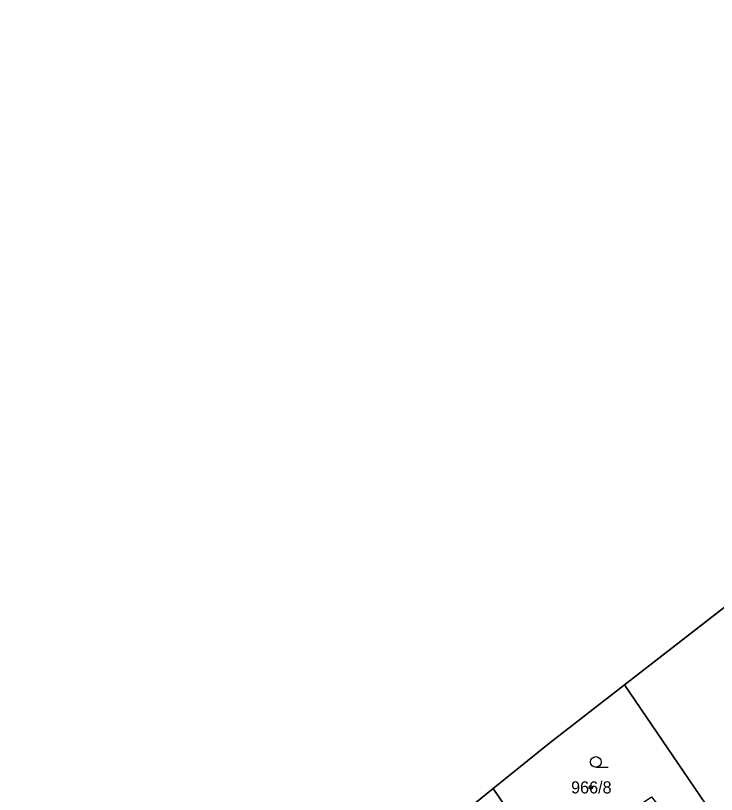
# Model space of a CAD drawing. Extents: x -751550 to -746116, y -1055108 to -1050700.
# Drawn here: x -749341.3 to -749242.9, y -1053806.8 to -1053697.5 of the extents above; entities that cross this region are included whole.
import ezdxf

# ---------------------------------------------------------------- set-up
doc = ezdxf.new("R2010")
doc.units = 0
for name, color, linetype in [('Definiční body', 7, 'Continuous'), ('Hranice parcel', 7, 'Continuous'), ('Parcelní čísla', 7, 'Continuous'), ('Polygon parcely', 7, 'Continuous'), ('Značky kultur', 7, 'Continuous')]:
    doc.layers.add(name, color=color, linetype=linetype)

msp = doc.modelspace()

# ---------------------------------------------------------------- linework, layer by layer
at = {"layer": 'Definiční body'}
msp.add_circle((-749260.55, -1053805.86), 0.25, dxfattribs=at)
at = {"layer": 'Hranice parcel'}
for p, q in [((-749233.09, -1053773.8), (-749255.84, -1053791.47)), ((-749255.84, -1053791.47), (-749242.94, -1053810.38)), ((-749274.26, -1053806.03), (-749293.77, -1053821.82)), ((-749274.26, -1053806.03), (-749258.29, -1053829.54))]:
    msp.add_line(p, q, dxfattribs=at)
msp.add_lwpolyline([(-749255.84, -1053791.47), (-749266.3, -1053799.59), (-749274.26, -1053806.03)], dxfattribs=at)
at = {"layer": 'Polygon parcely'}
msp.add_lwpolyline([(-749404.13, -1053904.58), (-749383.98, -1053890.41), (-749363.84, -1053876), (-749350.85, -1053866.87), (-749340.13, -1053859.33), (-749328.83, -1053850.19), (-749315.11, -1053839.09), (-749293.77, -1053821.82), (-749274.26, -1053806.03), (-749266.3, -1053799.59), (-749255.84, -1053791.47), (-749233.09, -1053773.8), (-749223.86, -1053795.18), (-749230.39, -1053768.2), (-749240.14, -1053712.76), (-749233.23, -1053682.12)], dxfattribs=at)
for points in [[(-749242.94, -1053810.38), (-749238.94, -1053816.26), (-749238.69, -1053816.09), (-749243.37, -1053809.25), (-749240.37, -1053807.19), (-749235.68, -1053814.03), (-749225.35, -1053806.94), (-749224.27, -1053803.87), (-749233.09, -1053773.8), (-749255.84, -1053791.47)], [(-749252.05, -1053807.17), (-749250.68, -1053808.94), (-749249.42, -1053808.96), (-749246.26, -1053812.74), (-749242.94, -1053810.38), (-749255.84, -1053791.47), (-749266.3, -1053799.59), (-749274.26, -1053806.03), (-749258.29, -1053829.54), (-749252.6, -1053825.63), (-749255.01, -1053822.34), (-749259.02, -1053825.07), (-749263.85, -1053817.87), (-749262.86, -1053817.17), (-749262.16, -1053816.45), (-749261.97, -1053816.17), (-749261.96, -1053816.13), (-749261.88, -1053815.8), (-749261.89, -1053815.47), (-749262.01, -1053815.15), (-749262.51, -1053814.28)], [(-749274.26, -1053806.03), (-749293.77, -1053821.82), (-749278.88, -1053843.66), (-749258.29, -1053829.54)]]:
    msp.add_lwpolyline(points, close=True, dxfattribs=at)
at = {"layer": 'Značky kultur'}
msp.add_line((-749259.84, -1053803.04), (-749258.09, -1053803.04), dxfattribs=at)
msp.add_circle((-749259.84, -1053802.29), 0.75, dxfattribs=at)

# ---------------------------------------------------------------- texts
at = {"layer": 'Parcelní čísla'}
msp.add_text('966/8', height=1.7, dxfattribs=at).set_placement((-749263.32, -1053806.71))

doc.saveas('drawing.dxf')
